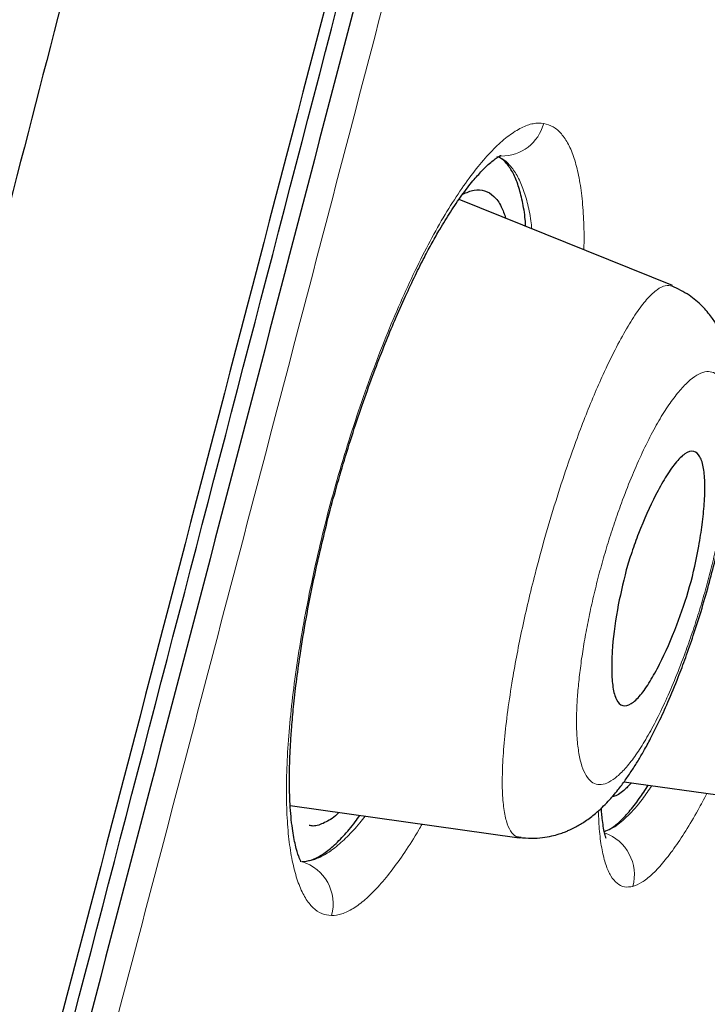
# Model space of a CAD drawing. Header units: millimetres. Extents: x 8 to 830, y 12 to 2106.
# Tile 602 of 624: x 796.61 to 801.3, y 1801.4 to 1808.11. Entities that reach past the tile are written whole.
import ezdxf

# ---------------------------------------------------------------- set-up
doc = ezdxf.new("R2010")
doc.units = ezdxf.units.MM

msp = doc.modelspace()

# ---------------------------------------------------------------- linework, layer by layer
at = {"color": 7, "linetype": 'Continuous', "lineweight": 30}
for p, q in [((799.8936, 1807.1833), (799.8859, 1807.1829)), ((799.7988, 1806.9404), (799.7985, 1806.9406)), ((799.7988, 1806.9404), (799.7985, 1806.9406)), ((801.0642, 1806.2992), (799.6093, 1806.887)), ((800.7345, 1802.9136), (802.0422, 1802.7298)), ((798.4575, 1802.7514), (800.0201, 1802.5318)), ((798.5862, 1802.6122), (798.5868, 1802.6121)), ((798.5862, 1802.6122), (798.5868, 1802.6121))]:
    msp.add_line(p, q, dxfattribs=at)
at = {"color": 8, "linetype": 'Continuous', "lineweight": 0}
for centre, radius, start, end in [((799.8997, 1807.4796), 0.2963, 269.05689, 345.61043), ((800.5005, 1802.2788), 0.3044, 344.87815, 70.54023), ((798.4492, 1802.0814), 0.3009, 344.37202, 73.15627)]:
    msp.add_arc(centre, radius, start, end, dxfattribs=at)
at = {"color": 7, "linetype": 'Continuous', "lineweight": 30}
for points, knots in [([(815.2417, 1879.5397), (815.2409, 1879.5373), (815.2387, 1879.5308), (815.2013, 1879.4128), (815.1085, 1879.0931), (814.9525, 1878.525), (814.7273, 1877.6975), (814.4294, 1876.6159), (814.0555, 1875.2452), (813.6418, 1873.7246), (813.2077, 1872.1222), (812.7774, 1870.5248), (812.2816, 1868.6694), (811.7162, 1866.5249), (811.0923, 1864.109), (810.3848, 1861.3452), (809.6032, 1858.2686), (808.758, 1854.9241), (807.9052, 1851.5401), (807.0493, 1848.1425), (805.9117, 1843.6193), (804.4836, 1837.9633), (802.7686, 1831.1854), (801.0519, 1824.4365), (799.3364, 1817.7065), (797.6446, 1811.1258), (795.9816, 1804.6729), (794.3485, 1798.3482), (792.9402, 1792.8889), (791.7576, 1788.3045), (790.8009, 1784.5914), (789.8488, 1780.8899), (789.2341, 1778.4891), (788.9253, 1777.283)], [0, 0, 0, 0, 0.01834, 0.049646, 0.081159, 0.112776, 0.144427, 0.176122, 0.207963, 0.24004, 0.261619, 0.283406, 0.305452, 0.327787, 0.350088, 0.372164, 0.398331, 0.424187, 0.449771, 0.475138, 0.500324, 0.550384, 0.600197, 0.649769, 0.69912, 0.748534, 0.794887, 0.841452, 0.888204, 0.915872, 0.943695, 0.971714, 1, 1, 1, 1]), ([(815.2417, 1879.5397), (815.2409, 1879.5373), (815.2387, 1879.5308), (815.2013, 1879.4128), (815.1085, 1879.0931), (814.9525, 1878.525), (814.7273, 1877.6975), (814.4294, 1876.6159), (814.0555, 1875.2452), (813.6418, 1873.7246), (813.2077, 1872.1222), (812.7774, 1870.5248), (812.2816, 1868.6694), (811.7162, 1866.5249), (811.0923, 1864.109), (810.3848, 1861.3452), (809.6032, 1858.2686), (808.758, 1854.9241), (807.9052, 1851.5401), (807.0493, 1848.1425), (805.9117, 1843.6193), (804.4836, 1837.9633), (802.7686, 1831.1854), (801.0519, 1824.4365), (799.3364, 1817.7065), (797.6446, 1811.1258), (795.9816, 1804.6729), (794.3485, 1798.3482), (792.9402, 1792.8889), (791.7576, 1788.3045), (790.8009, 1784.5914), (789.8488, 1780.8899), (789.2341, 1778.4891), (788.9253, 1777.283)], [0, 0, 0, 0, 0.01834, 0.049646, 0.081159, 0.112776, 0.144427, 0.176122, 0.207963, 0.24004, 0.261619, 0.283406, 0.305452, 0.327787, 0.350088, 0.372164, 0.398331, 0.424187, 0.449771, 0.475138, 0.500324, 0.550384, 0.600197, 0.649769, 0.69912, 0.748534, 0.794887, 0.841452, 0.888204, 0.915872, 0.943695, 0.971714, 1, 1, 1, 1]), ([(799.2294, 1879.026), (798.8233, 1878.2354), (797.9164, 1876.4697), (796.5329, 1873.7157), (795.0762, 1870.7693), (793.6403, 1867.81), (792.2357, 1864.8604), (790.8591, 1861.9136), (789.5138, 1858.9771), (788.1899, 1856.0284), (786.9357, 1853.1766), (785.7482, 1850.4211), (784.625, 1847.7633), (783.5224, 1845.101), (782.4384, 1842.4286), (781.3744, 1839.7493), (780.3303, 1837.0608), (779.3061, 1834.363), (778.4376, 1832.0209), (777.7169, 1830.039), (777.1364, 1828.419), (776.6641, 1827.0806), (776.2976, 1826.0302), (776.0385, 1825.2826), (775.7872, 1824.5517), (775.5407, 1823.8297), (775.1336, 1822.6293), (774.5711, 1820.9462), (773.8628, 1818.7792), (773.0915, 1816.3645), (772.2632, 1813.6988), (771.3854, 1810.7787), (770.5347, 1807.8489), (769.7071, 1804.8922), (768.9026, 1801.9073), (768.1258, 1798.8939), (767.555, 1796.6108), (767.254, 1795.3306), (767.1906, 1795.0606)], [0, 0, 0, 0, 0.029596, 0.066105, 0.10263, 0.139051, 0.175642, 0.211424, 0.247363, 0.283204, 0.31906, 0.35111, 0.383125, 0.415145, 0.447071, 0.479161, 0.511145, 0.543118, 0.575255, 0.594329, 0.613348, 0.632561, 0.641594, 0.650396, 0.658909, 0.667333, 0.675801, 0.701122, 0.72643, 0.751719, 0.785537, 0.819387, 0.853262, 0.88713, 0.921634, 0.956205, 0.990763, 1, 1, 1, 1]), ([(816.606, 1877.6246), (816.6053, 1877.6216), (816.6037, 1877.6153), (816.5654, 1877.4833), (816.476, 1877.1593), (816.3364, 1876.6304), (816.1546, 1875.9404), (815.9425, 1875.1439), (815.6847, 1874.1765), (815.3781, 1873.02), (815.0342, 1871.7254), (814.6569, 1870.3025), (814.2523, 1868.7707), (813.8291, 1867.1614), (813.4009, 1865.5147), (812.9834, 1863.8877), (812.5382, 1862.1413), (812.0186, 1860.0972), (811.4221, 1857.7456), (810.75, 1855.0942), (810.0636, 1852.3857), (809.3673, 1849.6416), (808.6639, 1846.8752), (807.7212, 1843.1697), (806.5319, 1838.5173), (805.0971, 1832.9208), (803.6566, 1827.3237), (802.2119, 1821.7314), (800.7649, 1816.1424), (799.3873, 1810.8518), (798.0849, 1805.8564), (796.8575, 1801.1587), (795.6305, 1796.4662), (794.5587, 1792.367), (793.642, 1788.8629), (792.8804, 1785.9489), (792.1257, 1783.0587), (791.3799, 1780.1956), (790.8985, 1778.3357), (790.6576, 1777.4049)], [0, 0, 0, 0, 0.028654, 0.059928, 0.09124, 0.122572, 0.14765, 0.172731, 0.197817, 0.222921, 0.248052, 0.269017, 0.290007, 0.311024, 0.326805, 0.342591, 0.358372, 0.374141, 0.395139, 0.416112, 0.437059, 0.457984, 0.478883, 0.499762, 0.54148, 0.583159, 0.624801, 0.666394, 0.707958, 0.749542, 0.784512, 0.819509, 0.85453, 0.889572, 0.911612, 0.933672, 0.955754, 0.977859, 1, 1, 1, 1]), ([(816.6058, 1877.6236), (816.605, 1877.6206), (816.6034, 1877.6142), (816.5653, 1877.4832), (816.476, 1877.1593), (816.3364, 1876.6304), (816.1546, 1875.9404), (815.9425, 1875.1439), (815.6847, 1874.1765), (815.3781, 1873.02), (815.0342, 1871.7254), (814.6569, 1870.3025), (814.2523, 1868.7707), (813.8291, 1867.1614), (813.4009, 1865.5147), (812.9834, 1863.8877), (812.5382, 1862.1413), (812.0186, 1860.0972), (811.4221, 1857.7456), (810.75, 1855.0942), (810.0636, 1852.3857), (809.3673, 1849.6416), (808.6639, 1846.8752), (807.7212, 1843.1697), (806.5319, 1838.5173), (805.0971, 1832.9208), (803.6566, 1827.3237), (802.2119, 1821.7314), (800.7649, 1816.1424), (799.3873, 1810.8518), (798.0849, 1805.8564), (796.8575, 1801.1587), (795.6305, 1796.4662), (794.5587, 1792.367), (793.642, 1788.8629), (792.8804, 1785.9489), (792.1257, 1783.0587), (791.3799, 1780.1956), (790.8985, 1778.3357), (790.6576, 1777.4049)], [0, 0, 0, 0, 0.027628, 0.058936, 0.090281, 0.121646, 0.14675, 0.171858, 0.19697, 0.2221, 0.247258, 0.268245, 0.289258, 0.310297, 0.326094, 0.341896, 0.357694, 0.37348, 0.3945, 0.415495, 0.436465, 0.457411, 0.478333, 0.499234, 0.540995, 0.582719, 0.624404, 0.666041, 0.70765, 0.749277, 0.784284, 0.819319, 0.854376, 0.889455, 0.911519, 0.933602, 0.955707, 0.977835, 1, 1, 1, 1]), ([(790.8326, 1777.52), (791.1125, 1778.6273), (791.6831, 1780.8847), (792.5905, 1784.4145), (793.5243, 1788.0286), (794.4734, 1791.6827), (795.532, 1795.7489), (796.7013, 1800.2336), (797.9791, 1805.1329), (799.4152, 1810.6497), (801.0061, 1816.7719), (802.7371, 1823.4942), (804.4612, 1830.2154), (806.1796, 1836.934), (807.6041, 1842.5243), (808.7382, 1846.9804), (809.5859, 1850.3067), (810.4225, 1853.5854), (811.2413, 1856.7875), (811.9877, 1859.6971), (812.6526, 1862.2782), (813.2329, 1864.5158), (813.7599, 1866.524), (814.2266, 1868.2807), (814.6364, 1869.8152), (815.0539, 1871.3724), (815.4541, 1872.8663), (815.8152, 1874.2092), (816.1013, 1875.2723), (816.3401, 1876.1676), (816.5092, 1876.8028), (816.5923, 1877.0832), (816.596, 1877.0962), (816.5979, 1877.1025)], [0, 0, 0, 0, 0.026664, 0.054357, 0.082001, 0.109685, 0.137453, 0.17399, 0.210713, 0.24757, 0.297859, 0.348126, 0.398373, 0.448601, 0.498899, 0.524186, 0.549552, 0.574879, 0.600129, 0.625492, 0.64667, 0.667756, 0.688924, 0.710123, 0.731243, 0.752352, 0.784057, 0.815599, 0.846785, 0.877833, 0.919215, 0.960784, 1, 1, 1, 1]), ([(816.5918, 1876.7213), (816.5898, 1876.7152), (816.5857, 1876.7027), (816.4996, 1876.4204), (816.3251, 1875.774), (816.0773, 1874.8559), (815.7819, 1873.7708), (815.4122, 1872.4103), (815.0038, 1870.9003), (814.5782, 1869.3248), (814.161, 1867.7711), (813.6872, 1865.9928), (813.154, 1863.9605), (812.5688, 1861.6934), (811.9006, 1859.0858), (811.1555, 1856.1624), (810.3435, 1852.9648), (809.522, 1849.7227), (808.6968, 1846.4605), (807.5916, 1842.0893), (806.1975, 1836.5887), (804.5093, 1829.9591), (802.8091, 1823.3125), (801.0975, 1816.6609), (799.5838, 1810.8439), (798.2836, 1805.8613), (797.1983, 1801.7126), (796.1133, 1797.5672), (795.0315, 1793.4304), (793.9568, 1789.3134), (792.8993, 1785.2412), (791.8597, 1781.214), (791.2066, 1778.6308), (790.8792, 1777.336)], [0, 0, 0, 0, 0.039392, 0.081265, 0.123167, 0.154792, 0.186451, 0.217971, 0.249506, 0.270698, 0.291841, 0.312877, 0.334073, 0.355258, 0.376322, 0.401743, 0.427011, 0.451975, 0.476801, 0.50158, 0.551155, 0.600863, 0.650713, 0.700608, 0.750487, 0.781648, 0.812807, 0.843984, 0.875217, 0.906469, 0.937628, 0.968734, 1, 1, 1, 1]), ([(798.531, 1802.3664), (798.5309, 1802.3673), (798.5308, 1802.369), (798.5226, 1802.3857), (798.5111, 1802.4155), (798.4924, 1802.4768), (798.4743, 1802.5737), (798.4627, 1802.6734), (798.4565, 1802.7571), (798.4532, 1802.838), (798.4521, 1802.9122), (798.4526, 1802.9773), (798.4538, 1803.0338), (798.456, 1803.0971), (798.46, 1803.179), (798.4677, 1803.2916), (798.4803, 1803.431), (798.499, 1803.5946), (798.5267, 1803.7945), (798.5655, 1804.0297), (798.6124, 1804.2698), (798.6617, 1804.4924), (798.7103, 1804.6926), (798.7654, 1804.8994), (798.8269, 1805.1112), (798.8941, 1805.3245), (798.9644, 1805.5316), (799.0351, 1805.7252), (799.1036, 1805.9009), (799.1728, 1806.0681), (799.2418, 1806.2242), (799.3092, 1806.3671), (799.37, 1806.4878), (799.4257, 1806.5918), (799.4853, 1806.6965), (799.5533, 1806.8072), (799.6296, 1806.919), (799.7027, 1807.0134), (799.7595, 1807.077), (799.802, 1807.1191), (799.8348, 1807.1479), (799.8651, 1807.1709), (799.8881, 1807.1846), (799.897, 1807.1884), (799.8955, 1807.1865), (799.8952, 1807.1861)], [0, 0, 0, 0, 0.011577, 0.023636, 0.035749, 0.072475, 0.109801, 0.131401, 0.151709, 0.169507, 0.184774, 0.197479, 0.207606, 0.216315, 0.231383, 0.250086, 0.272426, 0.29804, 0.325144, 0.360754, 0.398259, 0.424318, 0.451222, 0.47899, 0.507628, 0.537155, 0.566801, 0.594799, 0.621065, 0.645583, 0.672682, 0.697243, 0.719272, 0.738778, 0.757826, 0.784781, 0.815248, 0.846151, 0.874034, 0.892084, 0.912398, 0.935004, 0.960595, 0.990291, 1, 1, 1, 1]), ([(798.531, 1802.3664), (798.5309, 1802.3673), (798.5308, 1802.369), (798.5226, 1802.3857), (798.5111, 1802.4155), (798.4924, 1802.4768), (798.4743, 1802.5737), (798.4627, 1802.6734), (798.4565, 1802.7571), (798.4532, 1802.838), (798.4521, 1802.9122), (798.4526, 1802.9773), (798.4538, 1803.0338), (798.456, 1803.0971), (798.46, 1803.179), (798.4677, 1803.2916), (798.4803, 1803.431), (798.499, 1803.5946), (798.5267, 1803.7945), (798.5655, 1804.0297), (798.6124, 1804.2698), (798.6617, 1804.4924), (798.7103, 1804.6926), (798.7654, 1804.8994), (798.8269, 1805.1112), (798.8941, 1805.3245), (798.9644, 1805.5316), (799.0351, 1805.7252), (799.1036, 1805.9009), (799.1728, 1806.0681), (799.2418, 1806.2242), (799.3092, 1806.3671), (799.37, 1806.4878), (799.4257, 1806.5918), (799.4853, 1806.6965), (799.5533, 1806.8072), (799.6296, 1806.919), (799.7027, 1807.0134), (799.7595, 1807.077), (799.802, 1807.1191), (799.8348, 1807.1479), (799.8651, 1807.1709), (799.8881, 1807.1846), (799.897, 1807.1884), (799.8955, 1807.1865), (799.8952, 1807.1861)], [0, 0, 0, 0, 0.011577, 0.023636, 0.035749, 0.072475, 0.109801, 0.131401, 0.151709, 0.169507, 0.184774, 0.197479, 0.207606, 0.216315, 0.231383, 0.250086, 0.272426, 0.29804, 0.325144, 0.360754, 0.398259, 0.424318, 0.451222, 0.47899, 0.507628, 0.537155, 0.566801, 0.594799, 0.621065, 0.645583, 0.672682, 0.697243, 0.719272, 0.738778, 0.757826, 0.784781, 0.815248, 0.846151, 0.874034, 0.892084, 0.912398, 0.935004, 0.960595, 0.990291, 1, 1, 1, 1]), ([(800.0638, 1806.7034), (800.0627, 1806.7189), (800.0584, 1806.7828), (800.0419, 1806.8767), (800.0146, 1806.9834), (799.9792, 1807.0695), (799.9361, 1807.1324), (799.9011, 1807.1675), (799.8786, 1807.1751), (799.8751, 1807.1763)], [0, 0, 0, 0, 0.057995, 0.239243, 0.423753, 0.606274, 0.786762, 0.966805, 1, 1, 1, 1]), ([(800.0638, 1806.7034), (800.0627, 1806.7189), (800.0584, 1806.7828), (800.0419, 1806.8767), (800.0146, 1806.9834), (799.9792, 1807.0695), (799.9361, 1807.1324), (799.9011, 1807.1675), (799.8786, 1807.1751), (799.8751, 1807.1763)], [0, 0, 0, 0, 0.057995, 0.239243, 0.423753, 0.606274, 0.786762, 0.966805, 1, 1, 1, 1]), ([(799.6342, 1806.9226), (799.6604, 1806.934), (799.7143, 1806.9577), (799.7851, 1806.9513), (799.8475, 1806.9132), (799.8958, 1806.8499), (799.9179, 1806.786), (799.9274, 1806.7585)], [0, 0, 0, 0, 0.201901, 0.415213, 0.627361, 0.839458, 1, 1, 1, 1]), ([(799.6342, 1806.9226), (799.6604, 1806.934), (799.7143, 1806.9577), (799.7851, 1806.9513), (799.8475, 1806.9132), (799.8958, 1806.8499), (799.9179, 1806.786), (799.9274, 1806.7585)], [0, 0, 0, 0, 0.201901, 0.415213, 0.627361, 0.839458, 1, 1, 1, 1]), ([(800.0205, 1802.5341), (800.0482, 1802.5313), (800.1, 1802.526), (800.1747, 1802.5311), (800.2376, 1802.5421), (800.2875, 1802.5558), (800.3247, 1802.5689), (800.3634, 1802.5847), (800.4106, 1802.6077), (800.4731, 1802.6455), (800.5502, 1802.7043), (800.6236, 1802.7754), (800.6898, 1802.8529), (800.7421, 1802.9226), (800.7877, 1802.9893), (800.8297, 1803.056), (800.872, 1803.1283), (800.9188, 1803.2141), (800.9739, 1803.3237), (801.0373, 1803.4623), (801.0989, 1803.6117), (801.1565, 1803.7648), (801.2086, 1803.9146), (801.2612, 1804.0796), (801.3113, 1804.2523), (801.3556, 1804.4223), (801.3921, 1804.5797), (801.421, 1804.7211), (801.4431, 1804.8458), (801.4607, 1804.9602), (801.474, 1805.0627), (801.4833, 1805.1522), (801.4895, 1805.2279), (801.4941, 1805.3025), (801.4972, 1805.3859), (801.4973, 1805.48), (801.4933, 1805.5752), (801.4844, 1805.666), (801.4712, 1805.7478), (801.4548, 1805.8184), (801.4353, 1805.8823), (801.4099, 1805.9486), (801.376, 1806.0166), (801.3298, 1806.0886), (801.2657, 1806.1643), (801.1762, 1806.2411), (801.1019, 1806.2768), (801.0624, 1806.2958)], [0, 0, 0, 0, 0.019009, 0.0356, 0.049582, 0.060833, 0.069289, 0.075292, 0.089481, 0.108333, 0.13043, 0.161382, 0.187977, 0.209957, 0.230254, 0.249367, 0.267975, 0.290525, 0.31785, 0.349914, 0.386746, 0.414023, 0.443488, 0.475141, 0.508777, 0.541055, 0.570808, 0.598071, 0.622751, 0.644814, 0.667882, 0.687266, 0.702981, 0.718262, 0.737195, 0.75988, 0.784909, 0.808432, 0.830268, 0.850414, 0.865953, 0.882858, 0.902911, 0.920891, 0.943221, 0.96977, 1, 1, 1, 1]), ([(800.7498, 1804.3592), (800.7618, 1804.3994), (800.7872, 1804.4844), (800.8538, 1804.6645), (800.9332, 1804.8423), (801.0178, 1804.9944), (801.0857, 1805.0938), (801.1525, 1805.161), (801.2115, 1805.1773), (801.2546, 1805.1384), (801.2788, 1805.0592), (801.2879, 1804.949), (801.2836, 1804.8172), (801.2691, 1804.673), (801.2401, 1804.485), (801.1878, 1804.2469), (801.0908, 1803.9633), (800.9941, 1803.7438), (800.9102, 1803.592), (800.8442, 1803.4977), (800.7809, 1803.4383), (800.723, 1803.4247), (800.68, 1803.4657), (800.657, 1803.5515), (800.6486, 1803.666), (800.6534, 1803.8354), (800.6791, 1804.0685), (800.7275, 1804.2673), (800.7498, 1804.3592)], [0, 0, 0, 0, 0.022062, 0.046613, 0.103506, 0.135948, 0.171147, 0.20881, 0.249241, 0.287915, 0.324448, 0.35877, 0.391147, 0.421294, 0.449572, 0.499864, 0.548774, 0.606666, 0.639078, 0.67395, 0.711208, 0.750689, 0.789459, 0.82616, 0.860637, 0.892799, 0.95044, 1, 1, 1, 1]), ([(800.7854, 1802.9064), (800.7677, 1802.8883), (800.7235, 1802.8432), (800.68, 1802.8148), (800.6571, 1802.8138), (800.6545, 1802.8137)], [0, 0, 0, 0, 0.372485, 0.927528, 1, 1, 1, 1]), ([(800.7854, 1802.9064), (800.7677, 1802.8883), (800.7235, 1802.8432), (800.68, 1802.8148), (800.6571, 1802.8138), (800.6545, 1802.8137)], [0, 0, 0, 0, 0.372485, 0.927528, 1, 1, 1, 1]), ([(800.6, 1802.5749), (800.6144, 1802.5805), (800.6468, 1802.593), (800.7034, 1802.6383), (800.7685, 1802.7067), (800.8339, 1802.7898), (800.8791, 1802.8589), (800.8996, 1802.8904)], [0, 0, 0, 0, 0.171796, 0.385647, 0.600545, 0.818405, 1, 1, 1, 1]), ([(800.6, 1802.5749), (800.6144, 1802.5805), (800.6468, 1802.593), (800.7034, 1802.6383), (800.7685, 1802.7067), (800.8339, 1802.7898), (800.8791, 1802.8589), (800.8996, 1802.8904)], [0, 0, 0, 0, 0.171796, 0.385647, 0.600545, 0.818405, 1, 1, 1, 1]), ([(798.7902, 1802.7046), (798.7856, 1802.7), (798.7507, 1802.6651), (798.6913, 1802.6326), (798.6277, 1802.6071), (798.5961, 1802.6143), (798.5873, 1802.6163)], [0, 0, 0, 0, 0.059568, 0.451694, 0.846576, 1, 1, 1, 1]), ([(798.7902, 1802.7046), (798.7856, 1802.7), (798.7507, 1802.6651), (798.6913, 1802.6326), (798.6277, 1802.6071), (798.5961, 1802.6143), (798.5873, 1802.6163)], [0, 0, 0, 0, 0.059568, 0.451694, 0.846576, 1, 1, 1, 1]), ([(800.6119, 1802.5266), (800.6111, 1802.5293), (800.6088, 1802.5374), (800.6021, 1802.5622), (800.5933, 1802.6061), (800.5863, 1802.6574), (800.5821, 1802.7001), (800.5804, 1802.726), (800.5798, 1802.7354)], [0, 0, 0, 0, 0.122489, 0.3575, 0.579055, 0.779212, 0.919746, 1, 1, 1, 1]), ([(800.6119, 1802.5266), (800.6111, 1802.5293), (800.6088, 1802.5374), (800.6021, 1802.5622), (800.5933, 1802.6061), (800.5863, 1802.6574), (800.5821, 1802.7001), (800.5804, 1802.726), (800.5798, 1802.7354)], [0, 0, 0, 0, 0.122489, 0.3575, 0.579055, 0.779212, 0.919746, 1, 1, 1, 1]), ([(798.5364, 1802.3694), (798.5572, 1802.3713), (798.5987, 1802.3752), (798.6676, 1802.4091), (798.741, 1802.4633), (798.8191, 1802.5412), (798.8832, 1802.6149), (798.9219, 1802.6698), (798.9323, 1802.6847)], [0, 0, 0, 0, 0.184801, 0.368898, 0.553943, 0.74158, 0.930231, 1, 1, 1, 1]), ([(798.5364, 1802.3694), (798.5572, 1802.3713), (798.5987, 1802.3752), (798.6676, 1802.4091), (798.741, 1802.4633), (798.8191, 1802.5412), (798.8832, 1802.6149), (798.9219, 1802.6698), (798.9323, 1802.6847)], [0, 0, 0, 0, 0.184801, 0.368898, 0.553943, 0.74158, 0.930231, 1, 1, 1, 1])]:
    msp.add_open_spline(points, degree=3, knots=knots, dxfattribs=at)
at = {"color": 8, "linetype": 'Continuous', "lineweight": 0}
for points, knots in [([(816.5804, 1876.0527), (816.5793, 1876.0488), (816.5769, 1876.0406), (816.5351, 1875.9187), (816.4426, 1875.6015), (816.3003, 1875.0867), (816.116, 1874.4135), (815.9002, 1873.6292), (815.6378, 1872.6808), (815.3255, 1871.5468), (814.9762, 1870.2722), (814.5934, 1868.8719), (814.1842, 1867.3625), (813.7217, 1865.6383), (813.2024, 1863.6647), (812.6314, 1861.4469), (812.02, 1859.0447), (811.3802, 1856.5144), (810.7213, 1853.897), (810.0497, 1851.2226), (809.3709, 1848.5171), (808.6878, 1845.7927), (807.7694, 1842.1248), (806.6077, 1837.501), (805.1981, 1831.9249), (803.7784, 1826.3432), (802.3519, 1820.7646), (800.9217, 1815.2248), (799.4863, 1809.7206), (798.0527, 1804.2494), (796.6154, 1798.7812), (795.3704, 1794.0446), (794.3224, 1790.0483), (793.4711, 1786.7899), (792.6344, 1783.5682), (791.8116, 1780.3767), (791.2934, 1778.3202), (791.0333, 1777.288)], [0, 0, 0, 0, 0.027695, 0.058894, 0.090028, 0.121166, 0.146177, 0.171284, 0.196414, 0.221444, 0.246463, 0.267448, 0.288438, 0.309296, 0.330126, 0.351186, 0.372225, 0.393197, 0.414217, 0.435226, 0.456147, 0.477015, 0.497875, 0.539987, 0.582177, 0.624368, 0.666516, 0.708656, 0.750043, 0.791463, 0.832917, 0.874415, 0.899547, 0.924608, 0.949641, 0.974722, 1, 1, 1, 1]), ([(816.5804, 1876.0527), (816.5793, 1876.0488), (816.5769, 1876.0406), (816.5351, 1875.9187), (816.4426, 1875.6015), (816.3003, 1875.0867), (816.116, 1874.4135), (815.9002, 1873.6292), (815.6378, 1872.6808), (815.3255, 1871.5468), (814.9762, 1870.2722), (814.5934, 1868.8719), (814.1842, 1867.3625), (813.7217, 1865.6383), (813.2024, 1863.6647), (812.6314, 1861.4469), (812.02, 1859.0447), (811.3802, 1856.5144), (810.7213, 1853.897), (810.0497, 1851.2226), (809.3709, 1848.5171), (808.6878, 1845.7927), (807.7694, 1842.1248), (806.6077, 1837.501), (805.1981, 1831.9249), (803.7784, 1826.3432), (802.3519, 1820.7646), (800.9217, 1815.2248), (799.4863, 1809.7206), (798.0527, 1804.2494), (796.6154, 1798.7812), (795.3704, 1794.0446), (794.3224, 1790.0483), (793.4711, 1786.7899), (792.6344, 1783.5682), (791.8116, 1780.3767), (791.2934, 1778.3202), (791.0333, 1777.288)], [0, 0, 0, 0, 0.027695, 0.058894, 0.090028, 0.121166, 0.146177, 0.171284, 0.196414, 0.221444, 0.246463, 0.267448, 0.288438, 0.309296, 0.330126, 0.351186, 0.372225, 0.393197, 0.414217, 0.435226, 0.456147, 0.477015, 0.497875, 0.539987, 0.582177, 0.624368, 0.666516, 0.708656, 0.750043, 0.791463, 0.832917, 0.874415, 0.899547, 0.924608, 0.949641, 0.974722, 1, 1, 1, 1]), ([(776.723, 1780.0839), (777.0666, 1781.2876), (777.7537, 1783.6953), (778.8031, 1787.4364), (779.8596, 1791.2214), (780.9213, 1795.0419), (781.987, 1798.8809), (783.2332, 1803.3744), (784.6611, 1808.5217), (786.2715, 1814.3158), (787.8857, 1820.1092), (789.5147, 1825.8982), (791.155, 1831.684), (792.7999, 1837.4661), (794.4484, 1843.2373), (795.8213, 1848.0276), (796.9126, 1851.8342), (797.724, 1854.669), (798.5233, 1857.4725), (799.3043, 1860.227), (800.0613, 1862.9104), (800.7761, 1865.482), (801.4472, 1867.9214), (801.8314, 1869.3648), (802.0234, 1870.0865)], [0, 0, 0, 0, 0.041658, 0.083322, 0.12499, 0.166658, 0.208327, 0.249998, 0.312501, 0.37501, 0.437516, 0.500023, 0.56253, 0.625037, 0.687542, 0.750042, 0.781293, 0.812545, 0.843795, 0.875043, 0.906288, 0.937529, 0.968766, 1, 1, 1, 1]), ([(776.723, 1780.0839), (777.0666, 1781.2876), (777.7537, 1783.6953), (778.8031, 1787.4364), (779.8596, 1791.2214), (780.9213, 1795.0419), (781.987, 1798.8809), (783.2332, 1803.3744), (784.6611, 1808.5217), (786.2715, 1814.3158), (787.8857, 1820.1092), (789.5147, 1825.8982), (791.155, 1831.684), (792.7999, 1837.4661), (794.4484, 1843.2373), (795.8213, 1848.0276), (796.9126, 1851.8342), (797.724, 1854.669), (798.5233, 1857.4725), (799.3043, 1860.227), (800.0613, 1862.9104), (800.7761, 1865.482), (801.4472, 1867.9214), (801.8314, 1869.3648), (802.0234, 1870.0865)], [0, 0, 0, 0, 0.041658, 0.083322, 0.12499, 0.166658, 0.208327, 0.249998, 0.312501, 0.37501, 0.437516, 0.500023, 0.56253, 0.625037, 0.687542, 0.750042, 0.781293, 0.812545, 0.843795, 0.875043, 0.906288, 0.937529, 0.968766, 1, 1, 1, 1]), ([(798.739, 1802.0003), (798.7162, 1802.0032), (798.6708, 1802.0089), (798.6117, 1802.0511), (798.5599, 1802.1168), (798.5163, 1802.2078), (798.4811, 1802.3226), (798.4548, 1802.4605), (798.4378, 1802.6208), (798.4304, 1802.8023), (798.4331, 1803.0043), (798.446, 1803.2242), (798.4687, 1803.4592), (798.501, 1803.7069), (798.5426, 1803.9647), (798.5932, 1804.2301), (798.6526, 1804.5006), (798.7205, 1804.7734), (798.7965, 1805.0455), (798.8794, 1805.3137), (798.9681, 1805.5754), (799.0616, 1805.8281), (799.1589, 1806.0693), (799.2588, 1806.2964), (799.3605, 1806.5071), (799.4628, 1806.6989), (799.5647, 1806.8693), (799.6653, 1807.0179), (799.7636, 1807.144), (799.8587, 1807.2468), (799.9496, 1807.3258), (800.0354, 1807.3795), (800.1156, 1807.4095), (800.163, 1807.4071), (800.1867, 1807.4059)], [0, 0, 0, 0, 0.031326, 0.062605, 0.093855, 0.125086, 0.156302, 0.187514, 0.218739, 0.250015, 0.28133, 0.312646, 0.343963, 0.375268, 0.406543, 0.437779, 0.468982, 0.500188, 0.531396, 0.562603, 0.593831, 0.62508, 0.65633, 0.687557, 0.718741, 0.749876, 0.781018, 0.812233, 0.843521, 0.874861, 0.906215, 0.937545, 0.968813, 1, 1, 1, 1]), ([(798.739, 1802.0003), (798.7162, 1802.0032), (798.6708, 1802.0089), (798.6117, 1802.0511), (798.5599, 1802.1168), (798.5163, 1802.2078), (798.4811, 1802.3226), (798.4548, 1802.4605), (798.4378, 1802.6208), (798.4304, 1802.8023), (798.4331, 1803.0043), (798.446, 1803.2242), (798.4687, 1803.4592), (798.501, 1803.7069), (798.5426, 1803.9647), (798.5932, 1804.2301), (798.6526, 1804.5006), (798.7205, 1804.7734), (798.7965, 1805.0455), (798.8794, 1805.3137), (798.9681, 1805.5754), (799.0616, 1805.8281), (799.1589, 1806.0693), (799.2588, 1806.2964), (799.3605, 1806.5071), (799.4628, 1806.6989), (799.5647, 1806.8693), (799.6653, 1807.0179), (799.7636, 1807.144), (799.8587, 1807.2468), (799.9496, 1807.3258), (800.0354, 1807.3795), (800.1156, 1807.4095), (800.163, 1807.4071), (800.1867, 1807.4059)], [0, 0, 0, 0, 0.031326, 0.062605, 0.093855, 0.125086, 0.156302, 0.187514, 0.218739, 0.250015, 0.28133, 0.312646, 0.343963, 0.375268, 0.406543, 0.437779, 0.468982, 0.500188, 0.531396, 0.562603, 0.593831, 0.62508, 0.65633, 0.687557, 0.718741, 0.749876, 0.781018, 0.812233, 0.843521, 0.874861, 0.906215, 0.937545, 0.968813, 1, 1, 1, 1]), ([(800.1867, 1807.4059), (800.2086, 1807.3998), (800.2523, 1807.3875), (800.308, 1807.3379), (800.3561, 1807.2663), (800.3956, 1807.1711), (800.4263, 1807.0535), (800.448, 1806.9144), (800.4594, 1806.7523), (800.4631, 1806.6277), (800.46, 1806.5522), (800.4596, 1806.5434)], [0, 0, 0, 0, 0.123522, 0.246647, 0.369499, 0.492182, 0.614804, 0.737496, 0.860436, 0.98387, 1, 1, 1, 1]), ([(800.1867, 1807.4059), (800.2086, 1807.3998), (800.2523, 1807.3875), (800.308, 1807.3379), (800.3561, 1807.2663), (800.3956, 1807.1711), (800.4263, 1807.0535), (800.448, 1806.9144), (800.4594, 1806.7523), (800.4631, 1806.6277), (800.46, 1806.5522), (800.4596, 1806.5434)], [0, 0, 0, 0, 0.123522, 0.246647, 0.369499, 0.492182, 0.614804, 0.737496, 0.860436, 0.98387, 1, 1, 1, 1]), ([(800.1051, 1806.6867), (800.1032, 1806.705), (800.0963, 1806.7721), (800.0751, 1806.869), (800.042, 1806.9764), (800.0004, 1807.063), (799.9506, 1807.1281), (799.9057, 1807.1675), (799.8751, 1807.177), (799.866, 1807.1798)], [0, 0, 0, 0, 0.0646454, 0.2368672, 0.4091944, 0.5817113, 0.7544674, 0.9275124, 1, 1, 1, 1]), ([(800.1051, 1806.6867), (800.1032, 1806.705), (800.0963, 1806.7721), (800.0751, 1806.869), (800.042, 1806.9764), (800.0004, 1807.0631), (799.9506, 1807.128), (799.9078, 1807.1662), (799.8796, 1807.1752), (799.8728, 1807.1774)], [0, 0, 0, 0, 0.065855, 0.241301, 0.416853, 0.592599, 0.768589, 0.944873, 1, 1, 1, 1]), ([(800.0327, 1802.5363), (800.0208, 1802.5366), (799.9931, 1802.5373), (799.9592, 1802.5745), (799.9303, 1802.6415), (799.9112, 1802.7393), (799.9024, 1802.8663), (799.9046, 1803.0206), (799.9172, 1803.1985), (799.94, 1803.3968), (799.9699, 1803.5947), (800.004, 1803.7848), (800.0399, 1803.9625), (800.0811, 1804.1454), (800.1321, 1804.352), (800.194, 1804.5807), (800.2673, 1804.8273), (800.3386, 1805.0467), (800.4058, 1805.2374), (800.4675, 1805.4002), (800.5296, 1805.5527), (800.5986, 1805.7095), (800.6735, 1805.8645), (800.7526, 1806.0094), (800.8277, 1806.1279), (800.8978, 1806.218), (800.9613, 1806.2762), (801.0173, 1806.3049), (801.0476, 1806.2985), (801.0627, 1806.2953)], [0, 0, 0, 0, 0.030106, 0.07051, 0.110939, 0.151404, 0.1919, 0.232355, 0.272801, 0.313237, 0.353654, 0.383972, 0.414314, 0.444703, 0.475158, 0.515841, 0.556555, 0.597205, 0.627612, 0.657932, 0.688244, 0.718592, 0.759093, 0.79958, 0.839942, 0.880073, 0.92007, 0.960322, 1, 1, 1, 1]), ([(801.322, 1804.3448), (801.3336, 1804.3914), (801.3567, 1804.4845), (801.3862, 1804.6222), (801.4118, 1804.7575), (801.4327, 1804.8886), (801.4489, 1805.0136), (801.4599, 1805.1303), (801.4657, 1805.2385), (801.4662, 1805.3478), (801.4597, 1805.4538), (801.4435, 1805.5499), (801.4187, 1805.6251), (801.3862, 1805.6791), (801.3461, 1805.7095), (801.2992, 1805.7162), (801.2458, 1805.699), (801.1872, 1805.6589), (801.1239, 1805.5964), (801.0575, 1805.513), (800.989, 1805.4086), (800.9196, 1805.2846), (800.8503, 1805.1434), (800.782, 1804.9864), (800.7216, 1804.8307), (800.6692, 1804.6823), (800.6249, 1804.5451), (800.584, 1804.406), (800.5469, 1804.2658), (800.5135, 1804.1255), (800.4845, 1803.987), (800.4599, 1803.8515), (800.44, 1803.7206), (800.4249, 1803.5957), (800.4148, 1803.4784), (800.41, 1803.3702), (800.4104, 1803.2607), (800.4179, 1803.1545), (800.4347, 1803.058), (800.4597, 1802.9825), (800.4922, 1802.9283), (800.5319, 1802.8976), (800.5784, 1802.8909), (800.6306, 1802.9074), (800.688, 1802.9474), (800.75, 1803.0103), (800.8151, 1803.0942), (800.8823, 1803.1993), (800.9504, 1803.3233), (801.0189, 1803.4658), (801.0865, 1803.6232), (801.1469, 1803.7796), (801.1993, 1803.9283), (801.2439, 1804.0661), (801.2853, 1804.2052), (801.3098, 1804.2983), (801.322, 1804.3448)], [0, 0, 0, 0, 0.015584, 0.031118, 0.046764, 0.062676, 0.078377, 0.093913, 0.109441, 0.125122, 0.145776, 0.166474, 0.187556, 0.208477, 0.229161, 0.249946, 0.270625, 0.291605, 0.312396, 0.33359, 0.354289, 0.374854, 0.395739, 0.416457, 0.437375, 0.453218, 0.468804, 0.484307, 0.499901, 0.515479, 0.531197, 0.546862, 0.562535, 0.578336, 0.593906, 0.609405, 0.624993, 0.645742, 0.66645, 0.68745, 0.70838, 0.729082, 0.749893, 0.770694, 0.791411, 0.812376, 0.83345, 0.854141, 0.87482, 0.895509, 0.916514, 0.937302, 0.953295, 0.968961, 0.984471, 1, 1, 1, 1]), ([(800.6, 1802.5749), (800.6231, 1802.5833), (800.673, 1802.6015), (800.7608, 1802.6785), (800.8458, 1802.7726), (800.9023, 1802.8553), (800.9239, 1802.8869)], [0, 0, 0, 0, 0.246893, 0.53402, 0.821895, 1, 1, 1, 1]), ([(800.6, 1802.5749), (800.6231, 1802.5833), (800.673, 1802.6015), (800.7608, 1802.6785), (800.8458, 1802.7726), (800.9023, 1802.8553), (800.9239, 1802.8869)], [0, 0, 0, 0, 0.246893, 0.53402, 0.821895, 1, 1, 1, 1]), ([(801.2996, 1802.8341), (801.2794, 1802.7958), (801.2302, 1802.7018), (801.1547, 1802.5757), (801.0733, 1802.4536), (800.9958, 1802.3539), (800.923, 1802.2773), (800.8549, 1802.2226), (800.8145, 1802.2071), (800.7944, 1802.1994)], [0, 0, 0, 0, 0.103333, 0.252806, 0.402555, 0.552376, 0.702033, 0.851299, 1, 1, 1, 1]), ([(801.2996, 1802.8341), (801.2794, 1802.7958), (801.2302, 1802.7018), (801.1547, 1802.5757), (801.0733, 1802.4536), (800.9958, 1802.3539), (800.923, 1802.2773), (800.8549, 1802.2226), (800.8145, 1802.2071), (800.7944, 1802.1994)], [0, 0, 0, 0, 0.103333, 0.252806, 0.402555, 0.552376, 0.702033, 0.851299, 1, 1, 1, 1]), ([(800.7944, 1802.1994), (800.7747, 1802.1966), (800.7353, 1802.191), (800.6857, 1802.2172), (800.6432, 1802.2679), (800.609, 1802.3445), (800.5832, 1802.4461), (800.5655, 1802.5681), (800.5611, 1802.6678), (800.559, 1802.7165)], [0, 0, 0, 0, 0.144019, 0.287806, 0.431491, 0.575131, 0.718745, 0.862346, 1, 1, 1, 1]), ([(800.7944, 1802.1994), (800.7747, 1802.1966), (800.7353, 1802.191), (800.6857, 1802.2172), (800.6432, 1802.2679), (800.609, 1802.3445), (800.5832, 1802.4461), (800.5655, 1802.5681), (800.5611, 1802.6678), (800.559, 1802.7165)], [0, 0, 0, 0, 0.144019, 0.287806, 0.431491, 0.575131, 0.718745, 0.862346, 1, 1, 1, 1]), ([(798.5364, 1802.3694), (798.5594, 1802.3709), (798.6057, 1802.3738), (798.6816, 1802.4071), (798.7616, 1802.4602), (798.8455, 1802.5359), (798.9147, 1802.6091), (798.9565, 1802.6639), (798.9685, 1802.6796)], [0, 0, 0, 0, 0.183782, 0.368578, 0.554055, 0.7398, 0.925371, 1, 1, 1, 1]), ([(798.5364, 1802.3694), (798.5594, 1802.3709), (798.6057, 1802.3738), (798.6816, 1802.4071), (798.7616, 1802.4602), (798.8455, 1802.5359), (798.9147, 1802.6091), (798.9565, 1802.6639), (798.9685, 1802.6796)], [0, 0, 0, 0, 0.183782, 0.368578, 0.554055, 0.7398, 0.925371, 1, 1, 1, 1]), ([(799.3567, 1802.625), (799.3493, 1802.6117), (799.3097, 1802.5405), (799.2391, 1802.4317), (799.146, 1802.3004), (799.0557, 1802.1928), (798.9689, 1802.1074), (798.8866, 1802.0461), (798.809, 1802.0072), (798.7623, 1802.0026), (798.739, 1802.0003)], [0, 0, 0, 0, 0.031828, 0.169888, 0.30829, 0.446924, 0.585608, 0.724137, 0.862316, 1, 1, 1, 1]), ([(799.3567, 1802.625), (799.3493, 1802.6117), (799.3097, 1802.5405), (799.2391, 1802.4317), (799.146, 1802.3004), (799.0557, 1802.1928), (798.9689, 1802.1074), (798.8866, 1802.0461), (798.809, 1802.0072), (798.7623, 1802.0026), (798.739, 1802.0003)], [0, 0, 0, 0, 0.031828, 0.169888, 0.30829, 0.446924, 0.585608, 0.724137, 0.862316, 1, 1, 1, 1])]:
    msp.add_open_spline(points, degree=3, knots=knots, dxfattribs=at)

doc.saveas('drawing.dxf')
